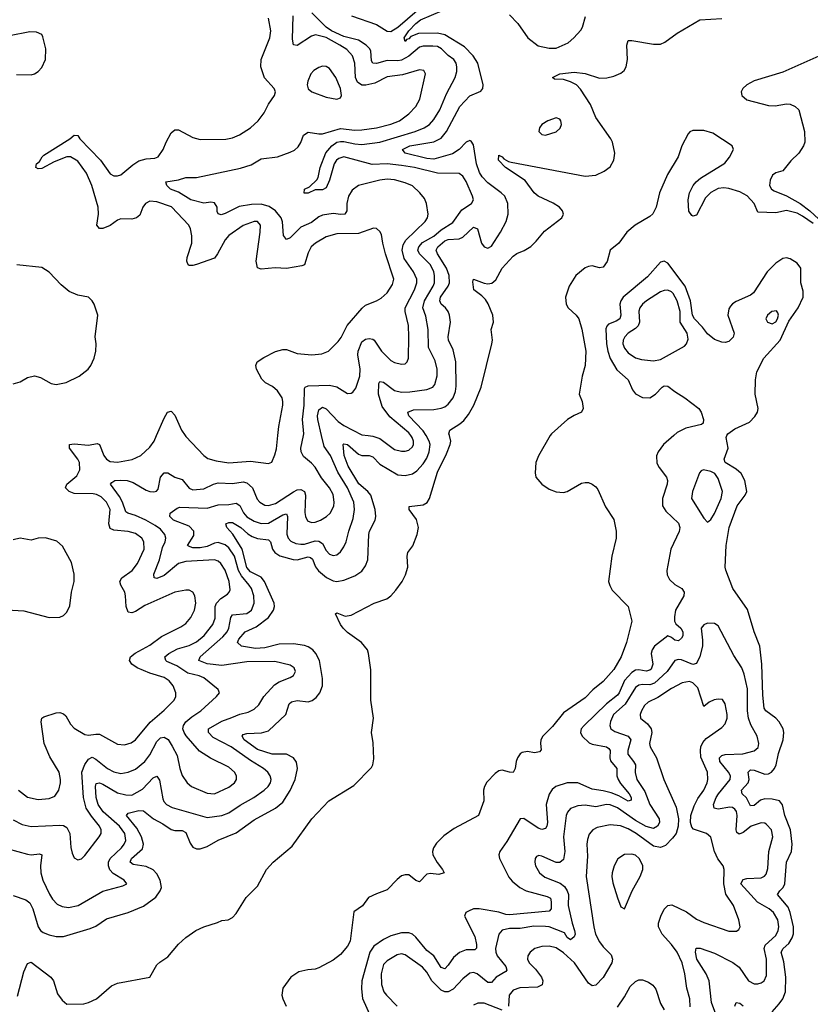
# Model space of a CAD drawing. Header units: inches. Extents: x 1843162 to 1959474, y 907081 to 1016326.
# Tile 336 of 656: x 1934207 to 1938603, y 936840 to 942312. Entities that reach past the tile are written whole.
import ezdxf

# ---------------------------------------------------------------- set-up
doc = ezdxf.new("R2010")
doc.units = ezdxf.units.IN
doc.header["$MEASUREMENT"] = 0
doc.layers.add('B9933', color=7, linetype='Continuous')
doc.layers.add('B9934', color=7, linetype='Continuous')

msp = doc.modelspace()

# ---------------------------------------------------------------- linework, layer by layer
at = {"layer": 'B9933', "color": 5}
for points, elevation in [([(1934143.5, 937703.5), (1934250, 937673.7), (1934270, 937670.4), (1934316.4, 937676.4), (1934330, 937671), (1934323.2, 937610), (1934325, 937570), (1934336, 937530), (1934372.3, 937452.3), (1934390, 937423.6), (1934416.1, 937396.1), (1934443, 937383), (1934477.8, 937377.8), (1934531.5, 937390), (1934670, 937468.5), (1934780.8, 937499.2), (1934802.7, 937510), (1934787.3, 937530), (1934726.1, 937566.1), (1934708.1, 937588.1), (1934700.8, 937610), (1934701.3, 937630), (1934709.9, 937650.1), (1934773.4, 937710), (1934788.4, 937730), (1934796.5, 937750), (1934792, 937790), (1934761.4, 937830), (1934670.8, 937910), (1934643.6, 937950), (1934632, 937990), (1934627.7, 938050), (1934632.5, 938067.5), (1934650, 938071.1), (1934670, 938063.4), (1934750, 938015.4), (1934796.5, 938003.5), (1934830, 938002.1), (1934890, 938035.3), (1934950, 938098.9), (1934970, 938107.6), (1934984.7, 938084.7), (1935002, 937982), (1935007.8, 937967.8), (1935023.9, 937950), (1935054.4, 937934.4), (1935250, 937878.4), (1935330, 937888.9), (1935370, 937903.9), (1935432.5, 937947.5), (1935508.7, 937990), (1935566.6, 938030), (1935588.9, 938050), (1935600.7, 938070), (1935604.8, 938090), (1935600.3, 938110), (1935586.2, 938130), (1935562.5, 938150), (1935490, 938194.1), (1935382, 938270), (1935282, 938322), (1935256.5, 938350), (1935257.4, 938370), (1935330, 938413.9), (1935387.1, 938432.9), (1935430, 938453.2), (1935476.6, 938463.4), (1935510, 938479.7), (1935536.5, 938503.5), (1935563.5, 938550), (1935624, 938616), (1935650, 938632.9), (1935710, 938655.2), (1935730, 938667.2), (1935740.4, 938690), (1935732.2, 938710), (1935710, 938724.8), (1935625.8, 938745.8), (1935470, 938743.6), (1935330, 938722.6), (1935250, 938732), (1935202.4, 938750), (1935210.6, 938770), (1935337.2, 938882.8), (1935360.7, 938910), (1935370.3, 938930), (1935380.5, 938990), (1935390, 939003.5), (1935469, 939011), (1935495.9, 939030), (1935510.4, 939069.6), (1935507.9, 939110), (1935495, 939150), (1935483.7, 939170), (1935440.9, 939220.9), (1935422.8, 939250), (1935401.6, 939330), (1935370, 939377.1), (1935350, 939393.9), (1935310, 939405.8), (1935290, 939402.1), (1935250, 939384.3), (1935210, 939375.8), (1935170, 939376.1), (1935145.8, 939385.8), (1935139.1, 939390), (1935174.7, 939445.3), (1935175.6, 939470), (1935150, 939496.5), (1935061.5, 939530), (1935042.2, 939550), (1935043.5, 939570), (1935082.5, 939597.5), (1935097.1, 939602.8), (1935250, 939597), (1935310, 939614.7), (1935370, 939617.4), (1935410, 939624.7), (1935430, 939611), (1935450.4, 939570.4), (1935470, 939548.6), (1935510, 939524.4), (1935550, 939512.1), (1935590, 939514.5), (1935670, 939560.6), (1935690, 939565.2), (1935695.8, 939550), (1935692.4, 939452.4), (1935699.8, 939430), (1935714.1, 939414.1), (1935741.4, 939401.4), (1935770, 939396.6), (1935790, 939397.8), (1935850, 939415.1), (1935870, 939414.5), (1935890, 939400.6), (1935910, 939362.7), (1935930, 939342.2), (1935950, 939334.2), (1935970, 939338.6), (1935990, 939354), (1936010, 939382), (1936022.4, 939410), (1936036.1, 939470), (1936060.9, 939539.1), (1936068.2, 939590), (1936065.3, 939630), (1936029, 939710), (1935976.6, 939796.6), (1935935.8, 939890), (1935899.7, 939939.7), (1935885.8, 940000)], 540), ([(1934170, 937444.3), (1934241.2, 937421.2), (1934263.4, 937403.4), (1934280.4, 937370), (1934310, 937270.3), (1934322.5, 937250), (1934338.2, 937238.2), (1934370, 937226.1), (1934410, 937217.7), (1934450, 937217.6), (1934598.9, 937261.1), (1934630, 937274.5), (1934690, 937314.6), (1934810, 937349.5), (1934894.8, 937385.2), (1934964.3, 937435.7), (1934988.2, 937470), (1934994.5, 937490), (1934988.6, 937530), (1934970, 937564.5), (1934950, 937587.3), (1934910, 937604.9), (1934837, 937617), (1934820.7, 937630), (1934828.6, 937650), (1934890, 937704.8), (1934895.5, 937730), (1934884.4, 937770), (1934858.5, 937818.5), (1934800.3, 937890), (1934810, 937901.8), (1934870, 937916.4), (1934895.4, 937915.4), (1934951.4, 937871.4), (1935003.4, 937843.4), (1935050, 937811.8), (1935070, 937806.4), (1935110, 937805), (1935130, 937794.5), (1935155.4, 937735.4), (1935170, 937713.6), (1935190, 937703.7), (1935210, 937703.7), (1935250, 937716.1), (1935310, 937752.6), (1935410, 937792.8), (1935510, 937865.1), (1935630, 937930.8), (1935670, 937963.8), (1935710, 938027.9), (1935738, 938090), (1935751.4, 938150), (1935745.9, 938185.9), (1935730, 938209.8), (1935690, 938229.2), (1935610, 938230.7), (1935530, 938256.4), (1935455.7, 938310), (1935444, 938330), (1935450, 938338.5), (1935470, 938345.7), (1935552.2, 938347.8), (1935590, 938360.4), (1935686, 938450), (1935705, 938510), (1935718.5, 938521.5), (1935750, 938527.8), (1935810, 938520.5), (1935832.6, 938527.4), (1935855, 938545), (1935875.4, 938570), (1935890.5, 938610), (1935890.5, 938650), (1935873.7, 938750), (1935854.3, 938790), (1935835.9, 938810), (1935810, 938827.1), (1935790, 938833.4), (1935730, 938842.6), (1935650, 938841.7), (1935570, 938820.5), (1935517.9, 938817.9), (1935440.5, 938830), (1935417.2, 938850), (1935425.8, 938870), (1935460.8, 938910), (1935522.5, 938937.5), (1935590, 938988.9), (1935618.1, 939030), (1935623.9, 939050), (1935621.7, 939070), (1935567.3, 939190), (1935550, 939213.2), (1935490, 939243.9), (1935470, 939268.2), (1935444.2, 939370), (1935392.7, 939452.7), (1935358.7, 939490), (1935353.3, 939510), (1935370, 939517.4), (1935390, 939516.8), (1935435.8, 939490), (1935474.5, 939454.5), (1935498.8, 939438.8), (1935530, 939428.6), (1935590, 939421.7), (1935600.5, 939410), (1935613.3, 939370), (1935625, 939350), (1935652.5, 939332.5), (1935728.3, 939311.7), (1935749.9, 939310.1), (1935810, 939326.8), (1935823.4, 939323.4), (1935834, 939314), (1935850.8, 939270.8), (1935868, 939248), (1935912.2, 939212.2), (1935950, 939194.1), (1935970, 939189.6), (1936010, 939197), (1936070, 939220.2), (1936110, 939247.6), (1936130, 939276.9), (1936143.4, 939310), (1936147.4, 939450), (1936152.7, 939470), (1936183.4, 939530), (1936187.3, 939550), (1936184, 939590), (1936159.2, 939670), (1936143.4, 939690), (1936092.8, 939732.8), (1936033.4, 939830), (1936011.4, 939890), (1936005.6, 939950), (1936010, 939954.2), (1936030, 939950.1), (1936090, 939897.1), (1936110, 939889.6), (1936150, 939890.1), (1936170, 939883.2), (1936210, 939841.7), (1936310, 939782.1), (1936350, 939778.3), (1936390, 939787.9), (1936415.1, 939804.9), (1936450, 939843.3), (1936470, 939875.5), (1936483.9, 939910), (1936489.2, 939950), (1936484.1, 939970), (1936466.2, 940000)], 520), ([(1934170, 937864.7), (1934220, 937840), (1934270, 937827.4), (1934430, 937836.1), (1934450, 937833.4), (1934470, 937823.2), (1934486.3, 937790), (1934492.1, 937712.1), (1934499.4, 937679.4), (1934510, 937654), (1934530, 937643), (1934550, 937648.4), (1934570, 937666.7), (1934649.8, 937770), (1934659.3, 937790), (1934659.4, 937810), (1934650.5, 937830), (1934605.6, 937885.6), (1934576.6, 937930), (1934561.3, 937990), (1934551.9, 938130), (1934570, 938172.7), (1934590, 938201.6), (1934610, 938214.1), (1934630, 938203), (1934695.2, 938150), (1934730, 938131.5), (1934770, 938123.2), (1934809.9, 938130.1), (1934850, 938147.2), (1934902.4, 938190), (1934930, 938225.8), (1934970, 938300.2), (1934990, 938321.1), (1935010, 938324.7), (1935032.2, 938312.2), (1935055.4, 938275.4), (1935082.5, 938222.5), (1935097.5, 938150), (1935110.9, 938110.9), (1935137.4, 938070), (1935162.4, 938050), (1935250, 938013.2), (1935290, 938009.4), (1935370, 938045.9), (1935401.8, 938070), (1935412.7, 938090), (1935411.8, 938110), (1935401.4, 938130), (1935370, 938157.3), (1935268.1, 938208.1), (1935207.4, 938247.4), (1935132.6, 938332.6), (1935121, 938350), (1935114.7, 938370), (1935117.9, 938390), (1935131.2, 938410), (1935163.2, 938436.8), (1935215, 938470), (1935301.3, 938550), (1935318.4, 938570), (1935309.6, 938590), (1935230, 938654.2), (1935205.5, 938665.5), (1935141, 938681), (1935080.9, 938720.9), (1935025.9, 938745.9), (1935019.3, 938750), (1935013.8, 938770), (1935036.4, 938790), (1935084.3, 938815.7), (1935150, 938834.1), (1935190, 938853.8), (1935233.4, 938890), (1935281.3, 938950), (1935293.4, 938986.6), (1935294.7, 939050), (1935301.6, 939070), (1935324.8, 939095.2), (1935361.6, 939118.4), (1935372.5, 939130), (1935376.5, 939143.5), (1935372, 939190), (1935350, 939252.3), (1935325, 939290), (1935310, 939302.2), (1935290, 939309.2), (1935130, 939300.9), (1935090, 939289.9), (1935010, 939223.6), (1934970, 939205.7), (1934955.1, 939210), (1934952.7, 939230), (1934984.8, 939310), (1935001.8, 939378.2), (1935015.2, 939410), (1935019.2, 939430), (1935013.9, 939450), (1934990, 939479.9), (1934960.9, 939500.9), (1934908.2, 939530), (1934850, 939556.7), (1934809.1, 939569.1), (1934797.4, 939577.4), (1934778.8, 939630), (1934761.6, 939661.6), (1934712, 939730), (1934719.6, 939740.4), (1934736, 939750), (1934770, 939753), (1934804.9, 939750), (1934838.8, 939738.8), (1934910, 939696.9), (1934930, 939689.4), (1934952.2, 939687.8), (1934967.6, 939692.4), (1934976.6, 939703.4), (1934990.6, 939769.4), (1935010, 939794.3), (1935030, 939792.9), (1935070, 939770.2), (1935110, 939755.8), (1935150, 939708), (1935170, 939699.7), (1935230, 939705.1), (1935284, 939730), (1935310, 939737.1), (1935390, 939733.8), (1935450, 939743.7), (1935470, 939738), (1935502, 939710), (1935527.8, 939647.8), (1935541.2, 939630), (1935570, 939613.6), (1935590, 939611.9), (1935630, 939622.9), (1935730, 939688.3), (1935750, 939698.1), (1935770, 939700.8), (1935790.1, 939690.1), (1935796.4, 939670), (1935793.1, 939573.1), (1935795.9, 939550), (1935806.8, 939526.8), (1935830, 939516.9), (1935850, 939518.9), (1935879.7, 939530), (1935912.2, 939550), (1935932.7, 939570), (1935952.6, 939607.4), (1935955.5, 939630), (1935950, 939673), (1935930, 939709.8), (1935884.7, 939764.7), (1935850, 939825.1), (1935830, 939847.7), (1935785, 939885), (1935771.2, 939910), (1935769.3, 939930), (1935785, 940000)], 560), ([(1934194.9, 936885.1), (1934230, 937020.7), (1934250, 937066.4), (1934270, 937074), (1934379.3, 936990), (1934395.3, 936970), (1934417.6, 936897.6), (1934443.5, 936863.5), (1934470, 936841.1), (1934562.9, 936842.9), (1934590, 936849.5), (1934633.7, 936870), (1934717.4, 936942.6), (1934750, 936958.2), (1934929.8, 936990.2), (1934970, 937059.5), (1934985.4, 937074.6), (1935030, 937103.8), (1935090, 937173.8), (1935130, 937211.1), (1935185.7, 937250), (1935230.3, 937270.3), (1935306, 937294), (1935330, 937306), (1935366, 937310), (1935390, 937323), (1935410, 937344.4), (1935466.2, 937433.9), (1935530, 937495.8), (1935578.7, 937590), (1935616, 937630), (1935721.7, 937718.3), (1935831.6, 937870), (1935925.8, 937970), (1936065, 938055), (1936163.2, 938156.8), (1936170.7, 938170), (1936176, 938204), (1936172.8, 938292.8), (1936162, 938350), (1936174.6, 938430), (1936158.4, 938530), (1936158.4, 938698.4), (1936146.2, 938790), (1936139.8, 938810), (1936107.4, 938850), (1936030, 938906.5), (1936005.4, 938930), (1935989.9, 938950), (1935962, 939010), (1935970, 939015.3), (1936017.2, 938997.2), (1936050, 939002.4), (1936177.7, 939070), (1936247.7, 939092.3), (1936270.5, 939110), (1936298, 939142), (1936333.4, 939190), (1936352.6, 939227.4), (1936364.6, 939270), (1936361.3, 939330), (1936364.9, 939350), (1936392.4, 939387.6), (1936416.2, 939450), (1936424.6, 939490), (1936413.5, 939533.5), (1936371.6, 939590), (1936373.1, 939606.9), (1936450, 939615.4), (1936471.7, 939628.3), (1936485, 939650), (1936530, 939797.1), (1936580.7, 939899.3), (1936600.8, 939950), (1936603.6, 939970), (1936595.8, 940000)], 480), ([(1934200.3, 938030), (1934250, 937991.9), (1934310, 937977.4), (1934370, 937984.1), (1934403.3, 937996.7), (1934424.7, 938030), (1934434, 938070), (1934434.8, 938090), (1934426.2, 938130), (1934375.2, 938215.2), (1934342.9, 938290), (1934326.7, 938410), (1934330.6, 938429.4), (1934341.9, 938438.1), (1934410, 938458.9), (1934430, 938461.2), (1934450, 938454.8), (1934462.7, 938442.7), (1934490, 938396.5), (1934510, 938373.7), (1934570, 938338.9), (1934590, 938335), (1934630, 938342.1), (1934650, 938340.4), (1934750, 938286), (1934790, 938281), (1934826.4, 938293.6), (1934850, 938310.2), (1934932.3, 938407.7), (1935010, 938473.8), (1935066, 938530), (1935074.5, 938550), (1935074.7, 938570), (1935060.8, 938610), (1935038.1, 938638.1), (1935010, 938656.2), (1934930, 938679.3), (1934860.7, 938710), (1934829.8, 938730), (1934817.3, 938750), (1934824, 938770), (1934849.2, 938790.8), (1934930, 938836.2), (1934995.9, 938884.1), (1935103.2, 938936.8), (1935130, 938955.5), (1935158.9, 938990), (1935178.5, 939030), (1935185.6, 939070), (1935181.3, 939110), (1935169.7, 939129.7), (1935150, 939141.3), (1935130, 939142.3), (1935070, 939129.8), (1934903.1, 939056.9), (1934850, 939022.9), (1934830, 939015), (1934810, 939019.8), (1934798.1, 939050), (1934795.9, 939110), (1934791, 939130), (1934769.3, 939170), (1934764.3, 939190), (1934775.5, 939210), (1934832.5, 939250), (1934861.3, 939290), (1934898.9, 939370), (1934897, 939410), (1934885.5, 939430), (1934850, 939455.9), (1934810, 939466.9), (1934730, 939474.2), (1934710, 939484.8), (1934703.4, 939510), (1934709.4, 939590), (1934690.5, 939630), (1934659.5, 939659.5), (1934633.2, 939673.2), (1934616.3, 939676.3), (1934510, 939678.5), (1934482.2, 939690), (1934462.4, 939710), (1934468.9, 939730), (1934524.1, 939776), (1934540.9, 939810), (1934539.9, 939850), (1934529.9, 939870), (1934484.4, 939930), (1934484.2, 939950), (1934510, 939955.3), (1934590, 939946.9), (1934637.2, 939957.2), (1934651.4, 939951.4), (1934675, 939890), (1934690, 939870.2), (1934710, 939856), (1934750, 939852.9), (1934832.5, 939867.5), (1934879.7, 939890), (1934930, 939936), (1934954, 939970), (1934967.2, 940000)], 580), ([(1935126.4, 940000), (1935130, 939994.6), (1935231.7, 939890), (1935253.7, 939873.7), (1935299.3, 939859.3), (1935369.5, 939849.5), (1935490, 939858.1), (1935590, 939844.9), (1935608.1, 939851.9), (1935626.3, 939893.7), (1935633.9, 939926.1), (1935642.1, 940000)], 580), ([(1937156.8, 940000), (1937091.3, 939888.7), (1937076.1, 939850), (1937072.7, 939792.7), (1937076.2, 939770), (1937109, 939730), (1937150, 939702.6), (1937190, 939687.3), (1937230, 939684.7), (1937250, 939689.1), (1937330, 939735.6), (1937350, 939740.3), (1937370, 939739.3), (1937390, 939730.4), (1937410, 939716.4), (1937421.1, 939701.1), (1937464.1, 939604.1), (1937510, 939534.4), (1937523.2, 939470), (1937522.6, 939430), (1937499.9, 939330), (1937480.6, 939190), (1937487, 939167), (1937501.7, 939141.7), (1937589.3, 939050), (1937610.2, 938970), (1937580.4, 938850), (1937551.8, 938770), (1937510, 938699.7), (1937450, 938634.7), (1937392.7, 938587.3), (1937350, 938543.1), (1937230, 938460.6), (1937170, 938383.6), (1937116.3, 938330), (1937105.1, 938310), (1937102.2, 938290), (1937105.5, 938254.5), (1937097.7, 938242.3), (1937070, 938238.1), (1937030, 938245.3), (1937000.8, 938239.2), (1936988.6, 938231.4), (1936974, 938210), (1936966.7, 938190), (1936961.4, 938150), (1936951.1, 938128.9), (1936930, 938129.5), (1936890, 938140.8), (1936870, 938136.8), (1936850, 938122.9), (1936804.8, 938075.2), (1936790.6, 938050), (1936786.1, 938030), (1936786.6, 937970), (1936758, 937890), (1936622.3, 937817.7), (1936564.2, 937775.9), (1936524.6, 937735.4), (1936507.9, 937710), (1936501.3, 937690), (1936503.5, 937670), (1936527.5, 937627.5), (1936558.2, 937590), (1936566, 937570), (1936537.9, 937562.1), (1936490, 937566.1), (1936470, 937562.5), (1936430, 937521.1), (1936410, 937528.7), (1936370, 937558.9), (1936350, 937560.1), (1936330, 937553.7), (1936305.7, 937534.3), (1936250, 937475.5), (1936190, 937454.8), (1936147, 937433), (1936112.3, 937387.7), (1936065.4, 937354.6), (1936044.1, 937190), (1936030, 937162.7), (1935990, 937117.3), (1935950, 937085.4), (1935870, 937042.7), (1935850, 937035.1), (1935808.4, 937031.6), (1935759.7, 937020.3), (1935714.5, 936990), (1935670.1, 936930), (1935664.1, 936890), (1935669.7, 936869.7), (1935689.4, 936829.4)], 480), ([(1937843.3, 940000), (1937786, 939950), (1937755.8, 939910), (1937747.7, 939887.7), (1937750, 939846.4), (1937762.5, 939822.5), (1937803.2, 939770), (1937808.3, 939750), (1937806.7, 939730), (1937780.4, 939650), (1937780.1, 939610), (1937799.9, 939579.9), (1937870, 939514.2), (1937877.9, 939490), (1937873.3, 939466.7), (1937826.8, 939370), (1937804.1, 939250), (1937806.9, 939226.9), (1937820.1, 939200.1), (1937850, 939173.5), (1937888, 939150), (1937900.6, 939130), (1937899.4, 939110), (1937853.2, 939030), (1937847.6, 938992.4), (1937847.8, 938970), (1937854.9, 938954.9), (1937882.3, 938930), (1937894, 938910), (1937893, 938887), (1937886.2, 938873.8), (1937870, 938860.3), (1937850, 938863.2), (1937830, 938878.9), (1937810, 938887.2), (1937736.3, 938830), (1937722.4, 938810), (1937717.6, 938790), (1937727.4, 938730), (1937716.8, 938703.2), (1937710, 938696.4), (1937690, 938691.2), (1937650, 938699.3), (1937630, 938696.4), (1937610, 938684.5), (1937570, 938638.5), (1937539.7, 938570), (1937530, 938557), (1937468.9, 938510), (1937345.5, 938390), (1937328.7, 938370), (1937324.8, 938350), (1937334.2, 938330), (1937372.5, 938292.5), (1937390, 938284.9), (1937470, 938271), (1937482.2, 938262.2), (1937490.1, 938250), (1937487.9, 938210), (1937492.4, 938192.4), (1937526.1, 938150), (1937527.7, 938110), (1937533.6, 938090), (1937547, 938067), (1937595.9, 938010), (1937605.8, 937990), (1937606.4, 937973.6), (1937590, 937969.3), (1937537.9, 937997.9), (1937494.8, 938014.8), (1937450, 938027), (1937390, 938035.5), (1937310.1, 938069.9), (1937250, 938069.9), (1937187.9, 938050), (1937166.9, 938033.1), (1937151.5, 938008.5), (1937133.6, 937950), (1937141.8, 937850), (1937138, 937830), (1937130, 937816.8), (1937110, 937811.6), (1937090, 937819), (1937010, 937871.7), (1936989.3, 937870.7), (1936915, 937745), (1936876.9, 937690), (1936871.3, 937670), (1936874.7, 937650), (1936926.9, 937546.9), (1936945.1, 937525.1), (1936988.4, 937490), (1937022.3, 937470), (1937139.1, 937439.1), (1937157.6, 937430), (1937162.4, 937410), (1937162.5, 937370), (1937150, 937357), (1936930, 937337.3), (1936910, 937339.1), (1936870, 937352.8), (1936761.2, 937370), (1936729.7, 937370.3), (1936701.5, 937358.5), (1936688, 937350), (1936680.7, 937330), (1936736.8, 937216.8), (1936747.1, 937172.9), (1936747.4, 937152.6), (1936737.5, 937142.5), (1936690, 937143.6), (1936652.7, 937127.3), (1936619.4, 937100.6), (1936590, 937057.6), (1936570, 937037.4), (1936550, 937045), (1936509.4, 937109.4), (1936470, 937138.1), (1936410, 937212.7), (1936390, 937229.1), (1936370, 937238), (1936330, 937237.6), (1936270, 937220.1), (1936230, 937200.1), (1936176.1, 937163.9), (1936154.4, 937130), (1936109.2, 936970), (1936106.4, 936926.4), (1936112.8, 936872.8), (1936168.9, 936748.9)], 520), ([(1936144.6, 940000), (1936170, 939996.3), (1936210, 939983.9), (1936290, 939923), (1936330, 939913.7), (1936350, 939914), (1936370, 939920.2), (1936390, 939937.4), (1936396.3, 939950), (1936396.7, 939970), (1936389.9, 939990), (1936381.9, 940000)], 540), ([(1938390, 936799.1), (1938430, 936842.9), (1938450.5, 936870), (1938465.4, 936910), (1938466.2, 936990), (1938456, 937076), (1938440.9, 937130), (1938452.2, 937150), (1938482.5, 937177.5), (1938502.2, 937210), (1938508.7, 937231.3), (1938508.8, 937270), (1938490.5, 937350.5), (1938479.4, 937379.4), (1938420.7, 937450), (1938432.3, 937470), (1938451.8, 937490), (1938460.2, 937510), (1938470.4, 937629.6), (1938498.5, 937690), (1938501.3, 937730), (1938492.4, 937810), (1938461.2, 937890), (1938448, 937948), (1938430.7, 937970), (1938390, 937980.3), (1938350, 937981.2), (1938326.1, 937973.9), (1938290, 937945.6), (1938270, 937942.3), (1938247.8, 937987.8), (1938223.8, 938010), (1938219.8, 938030), (1938256.2, 938070), (1938263.1, 938090), (1938257.5, 938130), (1938270, 938143.5), (1938290, 938141.6), (1938350, 938119.4), (1938370, 938120.6), (1938387, 938130), (1938404.2, 938150), (1938413.3, 938170), (1938426.5, 938233.5), (1938450.8, 938310), (1938455.9, 938350), (1938451.3, 938370), (1938429.1, 938410), (1938410.9, 938430.9), (1938355, 938470), (1938345.6, 938485.6), (1938337.7, 938557.7), (1938333.4, 938730), (1938322, 938830), (1938290, 938909.6), (1938253.6, 939033.6), (1938172.1, 939150), (1938132.7, 939252.7), (1938129.8, 939270), (1938135.2, 939390), (1938151.4, 939490), (1938195.8, 939610), (1938241.2, 939670), (1938249.1, 939690), (1938238.7, 939750), (1938218.2, 939790), (1938190, 939813.4), (1938129.1, 939850), (1938123.4, 939870), (1938146.5, 939930), (1938135, 939990), (1938139.3, 940000)], 520), ([(1934070, 939035.2), (1934230, 939026.9), (1934370, 938988.7), (1934430, 938992.2), (1934450, 939000.4), (1934470, 939019.3), (1934485.6, 939054.4), (1934495, 939130), (1934509.8, 939190), (1934510.8, 939230), (1934495.1, 939295.1), (1934445.5, 939385.5), (1934413.5, 939413.5), (1934350, 939432.4), (1934310, 939429.7), (1934270, 939419.2), (1934208.8, 939431.2), (1934170, 939420.7)], 620), ([(1938081.9, 936770), (1938053.1, 936850), (1938039.6, 936970), (1938023.2, 937010), (1937970.7, 937090), (1937963.5, 937130), (1937968.6, 937151.4), (1937990, 937151.2), (1938070, 937125), (1938172.3, 937072.3), (1938207.2, 937047.2), (1938258.2, 936970), (1938290, 936953.5), (1938310, 936952.9), (1938330, 936959.2), (1938345.4, 936970), (1938359, 937001), (1938358, 937090), (1938345.6, 937150), (1938351.7, 937168.3), (1938410, 937221.7), (1938424.4, 937250), (1938428.4, 937270), (1938421.8, 937310), (1938397.1, 937350), (1938373, 937370), (1938308.4, 937408.4), (1938216.1, 937510), (1938230, 937533.1), (1938250, 937539.1), (1938330, 937543.5), (1938347.6, 937552.4), (1938356.3, 937563.7), (1938365.6, 937594.4), (1938372.7, 937690), (1938394.1, 937770), (1938387.3, 937810), (1938359.6, 937839.6), (1938350, 937845.7), (1938330, 937847.7), (1938273.8, 937830), (1938230, 937795.4), (1938206.2, 937786.1), (1938194.7, 937794.7), (1938190, 937809.2), (1938195.4, 937890), (1938191.4, 937911.4), (1938183.6, 937923.6), (1938170, 937933.7), (1938155.4, 937935.4), (1938090, 937924.9), (1938067.9, 937930), (1938065, 937950), (1938079.9, 937990), (1938091.2, 938010), (1938156.9, 938090), (1938158, 938110), (1938147.8, 938130), (1938099.9, 938190), (1938096.8, 938210), (1938110, 938222.7), (1938130, 938228.9), (1938227.6, 938232.4), (1938290.5, 938249.4), (1938312, 938268), (1938315.8, 938290), (1938307, 938330), (1938272.2, 938392.2), (1938259.6, 938430), (1938254, 938470), (1938254, 938594), (1938235, 938675), (1938222.3, 938710), (1938178.1, 938778.1), (1938090, 938943), (1938070, 938956.9), (1938030, 938958.4), (1938010, 938949.6), (1937996.5, 938930), (1938003.4, 938863.4), (1938002.3, 938830), (1937988.1, 938771.9), (1937970, 938734.1), (1937950, 938728.9), (1937886.5, 938753.5), (1937870, 938755.3), (1937850.1, 938749.9), (1937807.5, 938690), (1937736.2, 938623.8), (1937710, 938615.6), (1937670, 938617.7), (1937650, 938613.8), (1937630, 938600.9), (1937572.3, 938507.7), (1937508.3, 938450), (1937491.2, 938411.2), (1937488.6, 938390), (1937493.4, 938370), (1937515.5, 938355.5), (1937590.5, 938330.5), (1937603.9, 938310), (1937587.4, 938250), (1937588.5, 938230), (1937620.4, 938190), (1937630.6, 938170), (1937628.6, 938128.6), (1937638.7, 938090), (1937682.5, 938022.5), (1937710.6, 937950), (1937762.7, 937870), (1937763.8, 937850), (1937753.4, 937830), (1937730, 937816.2), (1937690, 937827.5), (1937630, 937861.8), (1937530, 937932.7), (1937490, 937949), (1937469.7, 937950.3), (1937410, 937938.1), (1937350, 937947.4), (1937310, 937943), (1937270, 937928.7), (1937251.8, 937908.2), (1937244.3, 937890), (1937230.1, 937770), (1937237.8, 937690), (1937230, 937645.4), (1937210, 937627.9), (1937190, 937627.3), (1937110, 937663.9), (1937092.4, 937667.6), (1937079.5, 937660.5), (1937072.2, 937650), (1937070.3, 937630), (1937074.4, 937610), (1937096.1, 937570), (1937126.3, 937546.3), (1937212.6, 937512.6), (1937235.5, 937495.5), (1937251.4, 937471.4), (1937257.6, 937450), (1937257.1, 937390), (1937278.2, 937290), (1937292.4, 937250), (1937294.4, 937230), (1937290, 937215.8), (1937270, 937197.7), (1937250, 937211.6), (1937236.7, 937236.7), (1937150, 937269.9), (1937130, 937272.1), (1937065.4, 937274.6), (1936990, 937261.6), (1936930, 937260.9), (1936890, 937252.2), (1936870.1, 937229.9), (1936852.8, 937150), (1936853.4, 937130), (1936861.2, 937110), (1936909.4, 937050), (1936915.4, 937030), (1936910, 937021.7), (1936856.6, 936990), (1936830, 936961.1), (1936810, 936961), (1936750, 937008.9), (1936730, 937016.2), (1936710, 937012.9), (1936670, 936982.2), (1936616.3, 936923.7), (1936590, 936908.8), (1936570, 936908.9), (1936550, 936919.4), (1936499, 936970), (1936470, 937018.2), (1936446, 937046), (1936350, 937115), (1936330, 937121.2), (1936305.2, 937114.8), (1936250, 937082.4), (1936230, 937060.4), (1936216.8, 937010), (1936218.7, 936950), (1936230.8, 936910), (1936245.8, 936890), (1936305, 936830)], 540), ([(1937934.3, 936825.7), (1937932.4, 936870), (1937915.9, 936930), (1937905.5, 937010), (1937889.3, 937070), (1937861.7, 937130), (1937830, 937172.8), (1937778.3, 937230), (1937759.4, 937270), (1937759, 937290), (1937771.8, 937330), (1937790, 937368.3), (1937810, 937389.4), (1937833.3, 937393.3), (1937914.1, 937354.1), (1937970, 937314), (1938010, 937293.8), (1938150, 937246), (1938192.8, 937247.2), (1938204.4, 937255.6), (1938212.8, 937270), (1938204.8, 937310), (1938175.8, 937390), (1938132.6, 937452.6), (1938121.8, 937510), (1938124.1, 937590), (1938117.2, 937610), (1938088.6, 937648.6), (1938069.5, 937689.5), (1938050, 937769.6), (1938025.1, 937790), (1937953.8, 937813.8), (1937944.3, 937824.3), (1937935.6, 937850), (1937938.3, 937890), (1937956.4, 937943.6), (1937976.8, 937983.2), (1938010.5, 938030), (1938029.1, 938070), (1938033.2, 938090), (1938030.5, 938130), (1937993.8, 938213.8), (1937991.1, 938250), (1937994.7, 938270), (1938005.5, 938294.5), (1938023.2, 938316.8), (1938110, 938377.4), (1938130, 938398.4), (1938139.8, 938430), (1938140.2, 938450), (1938128.9, 938508.9), (1938113.8, 938533.8), (1938090, 938535.3), (1938068.4, 938531.6), (1938040.4, 938519.6), (1938010, 938494.5), (1937978, 938598), (1937950, 938625.9), (1937930, 938633.6), (1937890, 938627), (1937830, 938595.8), (1937755.2, 938544.8), (1937700.6, 938519.4), (1937680.1, 938499.9), (1937663.5, 938470), (1937656.6, 938450), (1937659.3, 938430), (1937698.1, 938398.1), (1937716.9, 938370), (1937721.2, 938350), (1937708.2, 938290), (1937711.6, 938271.6), (1937746.7, 938210), (1937788.6, 938090), (1937856.2, 937936.2), (1937869.7, 937870), (1937867.7, 937830), (1937855.8, 937790), (1937837.1, 937762.9), (1937797.4, 937722.6), (1937770, 937710.8), (1937730, 937718.2), (1937633.5, 937790), (1937590, 937815.4), (1937548.1, 937831.9), (1937490, 937837.4), (1937418.2, 937821.8), (1937393.1, 937810), (1937373.9, 937786.1), (1937363.7, 937756.3), (1937360.6, 937730), (1937363.1, 937663.1), (1937355.9, 937550), (1937398.3, 937270), (1937408.8, 937230), (1937430, 937186.7), (1937450, 937158.6), (1937494.5, 937114.5), (1937503.2, 937090), (1937498.9, 937070), (1937450.9, 936989.1), (1937410, 936946.1), (1937390, 936942), (1937370, 936958.2), (1937290.6, 937070.6), (1937230, 937126.3), (1937190, 937154), (1937150, 937162.2), (1937110, 937160.9), (1937070.8, 937149.2), (1937044.6, 937130), (1937031.5, 937110), (1937029.3, 937090), (1937039.7, 937070), (1937074.8, 937034.8), (1937107.7, 936990), (1937115.3, 936970), (1937112, 936948), (1937085.6, 936934.4), (1936988.4, 936931.6), (1936950, 936918.3), (1936928.8, 936891.2), (1936924.5, 936830)], 560), ([(1937530, 936823.6), (1937570, 936881.3), (1937601.4, 936938.6), (1937630, 936966.6), (1937650, 936975.1), (1937670, 936975.3), (1937703.4, 936963.4), (1937727, 936947), (1937743.3, 936923.3), (1937770, 936844.4), (1937789.1, 936810)], 560), ([(1936890, 936806.7), (1936790, 936846), (1936753.2, 936846.8), (1936730, 936835.1)], 560), ([(1938182, 936830), (1938189.8, 936850.2), (1938210, 936845.7), (1938230, 936832.4)], 520)]:
    msp.add_lwpolyline(points, dxfattribs=dict(at, elevation=elevation))
for points, elevation in [([(1938009.1, 939810.9), (1937995.1, 939804.9), (1937986.3, 939793.7), (1937947.3, 939690), (1937942, 939650), (1938010, 939540.7), (1938030, 939518.8), (1938050, 939533.4), (1938070, 939568.2), (1938107.7, 939650), (1938113.4, 939690), (1938090, 939761.3), (1938071.5, 939790), (1938050, 939800.7)], 540), ([(1937610, 937674.8), (1937570, 937672.6), (1937532.1, 937647.9), (1937511.3, 937610), (1937500.7, 937570), (1937498.8, 937550), (1937504.2, 937515.8), (1937530, 937430.8), (1937550, 937381), (1937570, 937371), (1937611.7, 937470), (1937656.5, 937550), (1937671.9, 937590), (1937671.7, 937611.7), (1937651.1, 937650), (1937630, 937668.2)], 580)]:
    msp.add_lwpolyline(points, close=True, dxfattribs=dict(at, elevation=elevation))
at = {"layer": 'B9934', "color": 5}
for points, elevation in [([(1936052.1, 942332.1), (1936190, 942285.7), (1936250, 942247), (1936270, 942246.6), (1936309.9, 942270), (1936417.5, 942362.5)], 540), ([(1936466.2, 940000), (1936450, 940027), (1936371.3, 940110), (1936364.4, 940130), (1936395.8, 940144.2), (1936510, 940145.5), (1936550, 940152.4), (1936570, 940160.5), (1936590, 940174.8), (1936617, 940210), (1936630, 940246), (1936634.4, 940274.4), (1936632.1, 940410), (1936616.2, 940476.2), (1936591.8, 940530), (1936588.7, 940550), (1936601.2, 940630), (1936596.1, 940670), (1936590, 940690.8), (1936575.2, 940710), (1936550.3, 940730.3), (1936541.9, 940750), (1936546.8, 940770), (1936589.1, 940830), (1936595.7, 940850), (1936594.4, 940890), (1936579.2, 940930), (1936529.1, 941010), (1936522, 941030), (1936531, 941050), (1936570, 941083.1), (1936590, 941089.7), (1936650, 941093.1), (1936670, 941103.6), (1936730, 941159.1), (1936752.4, 941150), (1936773.8, 941070), (1936790, 941048.4), (1936810, 941041.6), (1936830, 941053.6), (1936880.6, 941130), (1936912.2, 941190), (1936922.9, 941230), (1936920.6, 941290), (1936903.9, 941330), (1936884.6, 941350), (1936810, 941405), (1936778.5, 941438.5), (1936762.7, 941462.7), (1936745.9, 941510), (1936730, 941616), (1936717, 941637), (1936710, 941640.3), (1936690, 941631.2), (1936650.3, 941589.7), (1936613.9, 941566.1), (1936510, 941535.8), (1936470, 941539.4), (1936349.6, 941570), (1936334.7, 941590), (1936376.3, 941610), (1936510, 941633.3), (1936550, 941652.8), (1936580.1, 941690), (1936654.3, 941830), (1936710, 941887.9), (1936770, 941915.2), (1936781.2, 941930), (1936783.2, 941950), (1936754.5, 942070), (1936728.8, 942110), (1936680, 942160), (1936570, 942228.1), (1936530, 942236.8), (1936424.9, 942235.1), (1936381.5, 942218.5), (1936370, 942206), (1936357.8, 942202.2), (1936349.2, 942190), (1936344.9, 942210), (1936370.5, 942250), (1936409.5, 942290), (1936435.8, 942310), (1936557, 942363)], 520), ([(1935642.1, 940000), (1935647.6, 940050), (1935670.8, 940170), (1935670.8, 940190), (1935666.2, 940210), (1935641, 940250), (1935612.6, 940272.6), (1935573.5, 940293.5), (1935553.1, 940313.1), (1935523.5, 940370), (1935519.7, 940390), (1935528.2, 940410), (1935565.1, 940434.9), (1935630, 940467.6), (1935670, 940478), (1935690, 940478.5), (1935750, 940456.5), (1935831.1, 940448.9), (1935886.1, 940453.9), (1935923.7, 940470), (1935977.4, 940522.6), (1935993.8, 940546.2), (1936027.1, 940612.9), (1936111.2, 940708.8), (1936130, 940725.2), (1936190, 940748.9), (1936216, 940764), (1936250, 940793.4), (1936279.9, 940840.1), (1936286.3, 940870), (1936241.3, 941010), (1936225.3, 941070), (1936218, 941118), (1936210, 941135.1), (1936191.2, 941151.2), (1936173.6, 941153.6), (1936090, 941123.9), (1935970, 941120.9), (1935910, 941104.5), (1935851.5, 941070), (1935827.3, 941050), (1935810, 941016.2), (1935791.2, 940950), (1935776.3, 940943.7), (1935690, 940929), (1935627, 940933), (1935550, 940925.3), (1935530, 940932), (1935522.6, 940970), (1935544.8, 941130), (1935546, 941170), (1935530, 941189.7), (1935510, 941189.8), (1935450, 941167.8), (1935370, 941111.6), (1935350, 941088.5), (1935307.6, 941010), (1935290, 940987.2), (1935190, 940950.7), (1935170, 940945.3), (1935150, 940946), (1935143.6, 940950), (1935136.8, 940970), (1935138.4, 940990), (1935164, 941070), (1935164.6, 941110), (1935157.2, 941150), (1935148, 941170), (1935051.8, 941271.8), (1934970, 941298.9), (1934930, 941302.6), (1934906, 941290), (1934891, 941270), (1934875, 941225), (1934857, 941210), (1934830, 941203.2), (1934770, 941205.8), (1934750, 941197.4), (1934710, 941168.6), (1934670, 941151.7), (1934650, 941151.1), (1934635.3, 941170), (1934645.6, 941230), (1934643.1, 941270), (1934608.3, 941390), (1934578.8, 941458.8), (1934530, 941525.4), (1934490, 941549.2), (1934470, 941549.9), (1934398, 941522), (1934330, 941483.8), (1934310, 941483), (1934296, 941490), (1934300.9, 941510), (1934316.8, 941523.2), (1934331.8, 941550), (1934341.6, 941558.4), (1934486.6, 941650), (1934510.4, 941670.4), (1934530, 941667.3), (1934541.6, 941650), (1934656, 941530), (1934710, 941454.4), (1934730, 941443.8), (1934750, 941443), (1934770, 941448.5), (1934835.7, 941504.3), (1934870, 941526.4), (1934910, 941538.5), (1934958.1, 941541.9), (1934976.3, 941550), (1935005.6, 941590), (1935020.7, 941630), (1935050, 941683.6), (1935070, 941700.2), (1935090, 941699.1), (1935170, 941656.1), (1935210, 941646), (1935353.2, 941646.8), (1935390, 941654.5), (1935428.5, 941671.5), (1935489.6, 941710), (1935533.6, 941750), (1935566.1, 941793.9), (1935590, 941842), (1935623.7, 941890), (1935629.4, 941910), (1935622.7, 941930), (1935567.9, 941988), (1935547.7, 942050), (1935549.8, 942090), (1935597.7, 942210), (1935602.9, 942250), (1935590, 942319.5)], 580), ([(1935785, 940000), (1935787.2, 940010), (1935778.7, 940090), (1935788.4, 940170), (1935790, 940261.6), (1935794.7, 940270), (1935810, 940276.3), (1935930, 940280.9), (1935970.6, 940270.6), (1936030, 940234.4), (1936050, 940235.5), (1936058.3, 940241.7), (1936076, 940264), (1936097.4, 940330), (1936100.4, 940370), (1936087.3, 940450), (1936088.8, 940470), (1936110, 940520.7), (1936130, 940535.3), (1936150, 940539), (1936170, 940535.9), (1936178.3, 940530), (1936218.5, 940470), (1936270, 940417.6), (1936290, 940407.1), (1936330, 940396.9), (1936350, 940398.7), (1936361.3, 940410), (1936368.9, 940431.1), (1936370.5, 940550), (1936368, 940612), (1936349.9, 940690), (1936350.9, 940710), (1936401.3, 940810), (1936414.3, 940850), (1936414.2, 940870), (1936396.1, 940910), (1936345.2, 940985.2), (1936332.9, 941030), (1936339.7, 941060.3), (1936353.5, 941086.5), (1936460.7, 941190), (1936473.6, 941210), (1936477.8, 941230), (1936467.8, 941290), (1936457.9, 941317.9), (1936431.9, 941350), (1936390, 941387.4), (1936350, 941405.2), (1936290, 941421.4), (1936250, 941424.9), (1936210, 941420.2), (1936090.6, 941390), (1936055.7, 941364.3), (1936034.5, 941330), (1936026.6, 941290), (1936026.2, 941250), (1936014, 941230), (1935991.8, 941228.2), (1935950, 941234.1), (1935890, 941226), (1935870, 941216.4), (1935830, 941183.9), (1935770, 941159), (1935710, 941099.2), (1935690, 941089.8), (1935672.9, 941112.9), (1935668.8, 941188.8), (1935660.9, 941210), (1935628.5, 941250), (1935593.5, 941273.5), (1935550, 941285.5), (1935495, 941285), (1935426.5, 941273.5), (1935350, 941233.6), (1935328, 941228), (1935315.3, 941230), (1935310, 941232.7), (1935305.6, 941245.6), (1935304, 941270), (1935290, 941294.4), (1935270, 941297), (1935230, 941292.8), (1935159.1, 941310), (1935090, 941352.5), (1935045.1, 941370), (1935024.7, 941390), (1935019, 941410), (1935090, 941420.8), (1935130, 941433.8), (1935190, 941435.2), (1935433.8, 941486.2), (1935494.8, 941505.2), (1935550, 941538.4), (1935641.2, 941550), (1935710, 941574.9), (1935734, 941586), (1935755.4, 941604.6), (1935770.6, 941629.4), (1935785, 941670), (1935810, 941687.3), (1935870, 941676.6), (1935890, 941678), (1935990, 941706.6), (1936070, 941698.4), (1936110, 941699.3), (1936190.3, 941709.7), (1936270, 941730.1), (1936319.2, 941750), (1936370, 941787.5), (1936408.7, 941830), (1936430.7, 941870), (1936462.4, 942010), (1936453.2, 942030), (1936430, 942032.1), (1936335.3, 942004.7), (1936250, 941993.7), (1936181.8, 941958.2), (1936132.1, 941947.9), (1936108.3, 941948.3), (1936084.8, 941964.8), (1936074, 941990), (1936070.8, 942070.8), (1936057.3, 942110), (1936025.3, 942145.3), (1935986.4, 942170), (1935910, 942212.5), (1935851.8, 942228.2), (1935830, 942220.8), (1935750, 942168.9), (1935730, 942171.8), (1935723.9, 942203.9), (1935726.6, 942333.4)], 560), ([(1936381.9, 940000), (1936370, 940015), (1936264.4, 940104.4), (1936222.4, 940162.4), (1936202.4, 940230), (1936204.2, 940290), (1936210, 940301.1), (1936230, 940297.1), (1936290, 940250.1), (1936330, 940242.5), (1936375.8, 940244.2), (1936470, 940257.1), (1936504.2, 940270), (1936515.3, 940284.7), (1936527.8, 940332.2), (1936528.7, 940370), (1936516.6, 940416.6), (1936479.1, 940490), (1936477.8, 940590), (1936464.7, 940664.7), (1936447.9, 940710), (1936457, 940750), (1936505.5, 940830), (1936512.5, 940850), (1936513.3, 940890), (1936509, 940910), (1936490, 940949.8), (1936430.4, 941010), (1936421.3, 941030), (1936426.1, 941050), (1936447.1, 941072.9), (1936510, 941108.5), (1936550, 941144), (1936615.6, 941184.4), (1936664.7, 941255.3), (1936719.6, 941290), (1936729.8, 941310), (1936725.3, 941330), (1936690, 941412.6), (1936670, 941441.7), (1936650, 941456.8), (1936530, 941458.2), (1936401.3, 941490), (1936330, 941501.9), (1936249.9, 941509.9), (1936166, 941506), (1936010, 941549.4), (1935980.4, 941539.6), (1935968.9, 941531.1), (1935955, 941510), (1935930, 941419.5), (1935910, 941378), (1935890, 941366.6), (1935850, 941365.4), (1935810, 941348), (1935788.4, 941348.4), (1935789.7, 941370), (1935817.5, 941382.5), (1935858.8, 941421.2), (1935866, 941434), (1935876.9, 941490), (1935908.7, 941571.3), (1935941.9, 941610), (1935969.9, 941630), (1935990, 941635.5), (1936010, 941634.7), (1936070, 941621.3), (1936110, 941618.8), (1936210, 941630.1), (1936406.4, 941690), (1936455, 941710), (1936484.8, 941730), (1936510, 941757.8), (1936543, 941810), (1936580.8, 941899.2), (1936627.7, 941990), (1936636.4, 942023.6), (1936637.4, 942050), (1936633, 942070), (1936620.2, 942090), (1936590, 942112.4), (1936552.7, 942150), (1936530, 942161.7), (1936503.5, 942163.5), (1936450, 942164.9), (1936430, 942159.3), (1936371.1, 942108.9), (1936330, 942086.5), (1936310, 942082.8), (1936250, 942084), (1936190, 942067.8), (1936170, 942069), (1936163.5, 942083.5), (1936158.6, 942138.6), (1936152.1, 942152.1), (1936132.4, 942170), (1936090, 942198.6), (1936010, 942217.9), (1935941.3, 942250), (1935910.4, 942270), (1935832, 942350)], 540), ([(1936595.8, 940000), (1936593.3, 940010), (1936598.2, 940030), (1936654.8, 940065.2), (1936676.4, 940083.6), (1936702.5, 940117.5), (1936731.3, 940168.7), (1936772.4, 940270), (1936832.6, 940510), (1936835.5, 940530), (1936829.1, 940590), (1936841.7, 940630), (1936837.7, 940670), (1936811.7, 940731.7), (1936796.4, 940756.4), (1936776.9, 940776.9), (1936731.6, 940810), (1936726, 940854), (1936729.8, 940870), (1936790, 940846.9), (1936810, 940843.2), (1936831.9, 940848.1), (1936853.3, 940866.7), (1936890, 940931.5), (1936950, 940996.6), (1936970, 941011.5), (1937011.6, 941028.4), (1937048.3, 941051.7), (1937079.1, 941080.9), (1937124.2, 941135.8), (1937221.7, 941210), (1937230.4, 941230), (1937224.5, 941250), (1937207.2, 941270), (1937172.8, 941292.8), (1937090, 941330.7), (1937067.1, 941350), (1937018.1, 941418.1), (1936908.5, 941490), (1936869.4, 941530), (1936870, 941558.4), (1936890, 941550.3), (1936898.7, 941538.7), (1936924, 941524), (1936939.8, 941519.8), (1937350, 941441.3), (1937410, 941448), (1937455.8, 941470), (1937490, 941494), (1937510.6, 941530), (1937516.2, 941570), (1937503, 941630), (1937493.2, 941650), (1937410, 941767.2), (1937379.8, 941839.8), (1937325.4, 941925.4), (1937301.9, 941950), (1937270, 941966.7), (1937230, 941979.7), (1937181.1, 941981.1), (1937169.8, 941990), (1937210, 942010.7), (1937290, 942019.5), (1937350, 942012.4), (1937430, 941987.1), (1937471.9, 941988.1), (1937510, 941996.8), (1937550, 942014.7), (1937566.8, 942030), (1937578.3, 942050), (1937586.1, 942090), (1937581.8, 942170), (1937590, 942195), (1937610, 942196), (1937730, 942174.7), (1937770, 942176.2), (1937793.9, 942186.1), (1937862.5, 942237.5), (1937989, 942311), (1938110, 942318.1)], 480), ([(1936930, 942339.4), (1936976.1, 942290), (1937032.8, 942210), (1937090, 942165.5), (1937150, 942153.2), (1937190, 942152.9), (1937256.4, 942183.6), (1937286.9, 942210), (1937326.1, 942253.9), (1937335.3, 942270), (1937352.7, 942330)], 520), ([(1934190, 942007.2), (1934270, 942004.9), (1934290, 942010.3), (1934310, 942024.2), (1934330, 942046.7), (1934349.8, 942090), (1934352.1, 942150), (1934336.4, 942216.4), (1934329.3, 942230), (1934301.3, 942241.3), (1934263.6, 942243.6), (1934150, 942221.1)], 620), ([(1938650, 942108.9), (1938450, 942019.7), (1938290, 941972.5), (1938250.2, 941950), (1938226.5, 941930), (1938218.9, 941910), (1938222.7, 941890), (1938250, 941865.4), (1938370, 941833.9), (1938406.9, 941833.1), (1938470, 941843.2), (1938490, 941841.9), (1938519.2, 941830), (1938537.9, 941810), (1938570.7, 941690), (1938571.3, 941630), (1938564.8, 941610), (1938539.2, 941570), (1938493.4, 941526.5), (1938450, 941470.9), (1938410, 941460.8), (1938392.4, 941447.6), (1938379.5, 941420.5), (1938376.4, 941390), (1938386.8, 941370), (1938400.9, 941360.9), (1938470, 941333.2), (1938546.5, 941290), (1938599.6, 941250), (1938650, 941203.9)], 480), ([(1938619, 941179), (1938559.7, 941219.7), (1938530, 941236.2), (1938470, 941251.7), (1938410, 941237.5), (1938310, 941242), (1938289.9, 941290), (1938251.8, 941331.8), (1938210, 941355.1), (1938150, 941373.5), (1938122.3, 941377.7), (1938090, 941373.8), (1938048.7, 941351.3), (1938019.3, 941320.7), (1937970, 941225.2), (1937950, 941219.3), (1937943.9, 941223.9), (1937927.7, 941247.7), (1937923.9, 941310), (1937931.4, 941350), (1937951.9, 941390), (1937967, 941410), (1937992.2, 941430), (1938126.6, 941513.4), (1938153.3, 941546.7), (1938174.9, 941590), (1938167.9, 941610), (1938060.6, 941680.6), (1938010, 941695.3), (1937950, 941696), (1937931.9, 941688.1), (1937922.8, 941677.2), (1937889.1, 941610.9), (1937866.9, 941550), (1937808.1, 941451.9), (1937764, 941350), (1937746.4, 941270), (1937727, 941233), (1937710, 941218.4), (1937628.4, 941170), (1937583.2, 941130), (1937538.4, 941070), (1937490.2, 941030), (1937472.7, 940967.3), (1937450, 940937), (1937430, 940933.1), (1937390, 940943.1), (1937370, 940940.6), (1937350, 940931.9), (1937299.6, 940890), (1937262, 940830), (1937241, 940770), (1937244.7, 940730), (1937256, 940710), (1937300.8, 940670), (1937316.3, 940650), (1937332.3, 940592.3), (1937355.2, 940470), (1937351.1, 940389), (1937333.2, 940330), (1937316.9, 940230), (1937334.1, 940190), (1937339.3, 940150), (1937330.1, 940129.9), (1937290, 940112.9), (1937253.3, 940090), (1937162.7, 940010), (1937156.8, 940000)], 480), ([(1934170, 940288.4), (1934210, 940299.7), (1934250, 940323.2), (1934290, 940332.9), (1934322.5, 940322.6), (1934382, 940290), (1934410, 940284.9), (1934464.7, 940295.3), (1934537, 940330), (1934587, 940370), (1934602.9, 940390), (1934620.5, 940430), (1934629.6, 940470), (1934631.8, 940510), (1934627.3, 940550), (1934640.9, 940670), (1934620.9, 940730), (1934610, 940749), (1934589.4, 940769.4), (1934530, 940780.5), (1934481.8, 940801.8), (1934437.8, 940837.8), (1934370, 940908), (1934330, 940933.6), (1934190.3, 940949.8)], 620), ([(1938139.3, 940000), (1938143.5, 940010), (1938182.3, 940037.7), (1938264.2, 940075.8), (1938293.6, 940106.4), (1938308.2, 940130), (1938311.9, 940150), (1938296.7, 940230), (1938297.3, 940310), (1938305.3, 940354.7), (1938343.9, 940430), (1938435.2, 940530), (1938483.6, 940636.4), (1938535.4, 940710), (1938562, 940770), (1938562.3, 940802.3), (1938549.9, 940850.1), (1938549.9, 940930), (1938530, 940959.4), (1938490, 940982.9), (1938470, 940987.5), (1938450, 940984.5), (1938410, 940958.8), (1938362.7, 940910), (1938286.5, 940793.5), (1938270, 940781.3), (1938190, 940746.3), (1938170, 940733.2), (1938159.6, 940720.4), (1938150, 940704.7), (1938144, 940670), (1938179.3, 940570), (1938173.7, 940546.4), (1938150, 940523.1), (1938130, 940518), (1938110, 940519), (1938070, 940533.6), (1938030, 940566.5), (1938003, 940603), (1937958.2, 940650), (1937948.4, 940670), (1937936.6, 940750), (1937907, 940830), (1937810, 940958), (1937790, 940969.8), (1937770, 940964.5), (1937697.3, 940882.7), (1937561.2, 940770), (1937548.5, 940750), (1937543.3, 940730), (1937548.3, 940670), (1937544.1, 940650), (1937523.9, 940636.1), (1937481.3, 940618.7), (1937471.1, 940608.9), (1937466.3, 940593.7), (1937469.4, 940509.4), (1937476.2, 940470), (1937490, 940428.9), (1937526, 940366), (1937589.1, 940310), (1937614.2, 940254.2), (1937630, 940232), (1937670, 940211.3), (1937710, 940211.1), (1937742.2, 940230), (1937778.9, 940270), (1937790, 940276), (1937810, 940275.8), (1937850, 940244.6), (1937905.5, 940210), (1937982.4, 940150), (1937996.4, 940130), (1938008.2, 940090), (1938007.3, 940070), (1937997.2, 940062.8), (1937910, 940040.7), (1937862.9, 940017.1), (1937843.3, 940000)], 520), ([(1934967.2, 940000), (1935010, 940097.1), (1935028.7, 940130), (1935050, 940135.8), (1935070, 940114), (1935106.7, 940030), (1935126.4, 940000)], 580), ([(1935885.8, 940000), (1935865, 940090), (1935862.7, 940110), (1935870, 940143.1), (1935890, 940158.3), (1935910, 940148.4), (1935978.4, 940078.5), (1936010, 940056.3), (1936110, 940005), (1936144.6, 940000)], 540)]:
    msp.add_lwpolyline(points, dxfattribs=dict(at, elevation=elevation))
for points, elevation in [([(1935890, 942053), (1935870, 942046.6), (1935843.1, 942030), (1935826, 942010), (1935808.2, 941970), (1935804.9, 941950), (1935810, 941926.8), (1935830.8, 941910), (1935910, 941880.3), (1935969.6, 941870.4), (1935990, 941877.3), (1935996.9, 941890), (1935990.7, 941930), (1935964.8, 941990), (1935930, 942040.5), (1935910, 942051.3)], 580), ([(1937190, 941766.6), (1937143, 941750), (1937110.4, 941730), (1937097.6, 941710), (1937092.7, 941690), (1937110, 941672.7), (1937130, 941670.3), (1937190, 941689.1), (1937211.3, 941708.7), (1937218.5, 941730), (1937216, 941750), (1937210, 941758.7)], 520), ([(1937810, 940807.6), (1937790, 940807.1), (1937770, 940799.5), (1937691, 940749), (1937669.4, 940730), (1937654.4, 940710), (1937649.1, 940690.9), (1937652.8, 940630), (1937644.8, 940610), (1937630, 940594.8), (1937589.4, 940570), (1937570.9, 940550), (1937562.2, 940530), (1937560.7, 940510), (1937570, 940485.4), (1937590, 940460.9), (1937630, 940433.1), (1937663.4, 940423.4), (1937730, 940415.8), (1937770, 940423.5), (1937902.4, 940497.6), (1937914, 940510), (1937923.6, 940536.4), (1937918.5, 940570), (1937878.7, 940630), (1937879.5, 940690), (1937863.1, 940750), (1937839.1, 940790), (1937830, 940799.1)], 540), ([(1938413.7, 940693.7), (1938388.7, 940690), (1938364.9, 940670), (1938356, 940650), (1938365.3, 940630), (1938390, 940620.7), (1938410, 940633.1), (1938419.4, 940650), (1938425.1, 940670), (1938422.6, 940682.6)], 540)]:
    msp.add_lwpolyline(points, close=True, dxfattribs=dict(at, elevation=elevation))

doc.saveas('drawing.dxf')
